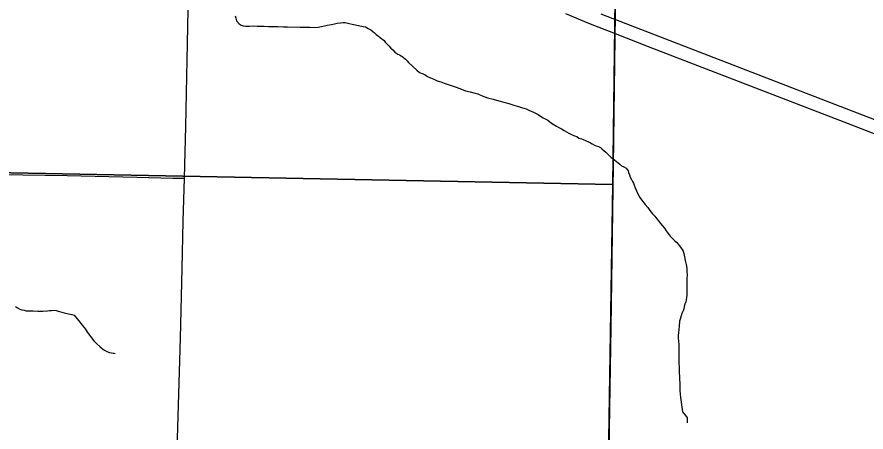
# Model space of a CAD drawing. Extents: x 1587405 to 1714697, y 1028970 to 1155083.
# Drawn here: x 1695136 to 1700142, y 1079266 to 1081711 of the extents above; entities that cross this region are included whole.
import ezdxf

# ---------------------------------------------------------------- set-up
doc = ezdxf.new("R2010")
doc.units = 0
for name, color, linetype in [('GM_X_County_Road', 7, 'Continuous'), ('GM_X_Minor_River', 7, 'Continuous'), ('GM_X_Section', 7, 'Continuous'), ('GM_X_State_Route', 7, 'Continuous'), ('GM_X_Township_Road', 7, 'Continuous')]:
    doc.layers.add(name, color=color, linetype=linetype)

msp = doc.modelspace()

# ---------------------------------------------------------------- linework, layer by layer
at = {"layer": 'GM_X_County_Road'}
for points in [[(1696122.9, 1080762.8), (1696130.6, 1081065.7), (1696140, 1081459.5), (1696145.7, 1081751.5)], [(1696037, 1077329.5), (1696047.2, 1077753), (1696050.7, 1077966.4), (1696060.4, 1078393), (1696070, 1078836.2), (1696093.1, 1079556.2), (1696100.3, 1079818.6), (1696109.4, 1080228.9), (1696116.3, 1080507.8), (1696122.9, 1080762.8)]]:
    msp.add_lwpolyline(points, dxfattribs=at)
at = {"layer": 'GM_X_Minor_River'}
for points in [[(1696422.2, 1081717.8), (1696426, 1081703.7), (1696429.9, 1081689.6), (1696445.7, 1081671.4), (1696457.6, 1081663.2), (1696469.6, 1081659.1), (1696483.6, 1081656.9), (1696507.6, 1081656.6), (1696529.7, 1081658.4), (1696551.7, 1081658.1), (1696571.8, 1081657.9), (1696593.8, 1081657.6), (1696619.8, 1081655.3), (1696645.8, 1081655), (1696673.9, 1081654.7), (1696707.9, 1081654.3), (1696730, 1081654), (1696806.1, 1081651.1), (1696834.1, 1081650.8), (1696864.2, 1081650.4), (1696890.2, 1081650.1), (1696912.3, 1081651.9), (1696932.3, 1081655.7), (1696948.4, 1081659.5), (1696964.5, 1081663.3), (1696990.6, 1081667), (1697008.7, 1081670.8), (1697024.7, 1081674.6), (1697042.8, 1081676.4), (1697056.8, 1081678.3), (1697070.9, 1081678.1), (1697094.8, 1081673.8), (1697112.8, 1081669.6), (1697132.8, 1081665.3), (1697156.8, 1081659), (1697176.8, 1081654.8), (1697190.8, 1081652.6), (1697206.7, 1081644.4), (1697222.6, 1081636.2)], [(1697222.6, 1081636.2), (1697234.5, 1081626.1), (1697244.4, 1081617.9), (1697254.3, 1081607.8), (1697268.2, 1081597.6), (1697278.2, 1081591.4), (1697288.1, 1081583.3), (1697300, 1081573.1), (1697305.9, 1081563.1), (1697315.8, 1081552.9), (1697327.7, 1081540.7), (1697339.5, 1081528.6), (1697351.4, 1081518.4), (1697363.3, 1081504.2), (1697381.2, 1081492), (1697391.1, 1081487.9), (1697401.1, 1081481.7), (1697413, 1081475.6), (1697426.9, 1081463.4), (1697436.8, 1081453.2), (1697444.7, 1081443.1), (1697494.2, 1081398.4), (1697510.1, 1081384.2), (1697530, 1081375.9), (1697542, 1081369.8), (1697555.9, 1081361.6), (1697573.8, 1081353.4), (1697593.8, 1081345.1), (1697613.7, 1081334.9), (1697635.7, 1081328.6), (1697655.6, 1081322.3), (1697677.5, 1081314.1), (1697701.5, 1081305.8), (1697725.4, 1081297.5), (1697757.4, 1081287.1), (1697781.3, 1081276.8), (1697807.3, 1081270.4), (1697829.2, 1081264.2), (1697853.2, 1081257.9), (1697879.1, 1081247.5), (1697911, 1081235.1), (1697943, 1081226.7), (1697976.9, 1081218.3), (1698006.9, 1081209.9), (1698036.8, 1081201.6), (1698064.8, 1081191.2), (1698092.7, 1081184.9), (1698116.7, 1081176.6), (1698138.6, 1081170.3), (1698158.5, 1081160), (1698180.5, 1081149.8), (1698196.4, 1081143.6), (1698208.4, 1081137.4), (1698222.3, 1081127.2), (1698238.2, 1081117), (1698254.1, 1081108.8), (1698266, 1081102.6), (1698287.9, 1081086.3), (1698317.7, 1081067.9), (1698331.6, 1081059.8), (1698345.6, 1081051.6), (1698361.5, 1081043.4), (1698389.3, 1081027), (1698405.3, 1081018.8), (1698423.2, 1081010.6), (1698437.2, 1081006.4), (1698449.1, 1080998.2), (1698465.1, 1080994), (1698475.1, 1080989.9), (1698504.9, 1080975.5), (1698516.9, 1080969.3), (1698526.8, 1080963.2), (1698540.8, 1080957), (1698550.7, 1080952.9), (1698564.7, 1080948.7), (1698576.7, 1080942.6), (1698586.6, 1080932.4), (1698596.5, 1080924.3), (1698608.4, 1080914.1), (1698622.3, 1080901.9), (1698640.1, 1080883.7), (1698650, 1080877.6), (1698661.9, 1080867.4), (1698679.8, 1080853.1), (1698689.7, 1080845), (1698699.6, 1080834.9), (1698713.5, 1080828.7), (1698727.5, 1080820.5), (1698739.3, 1080804.3), (1698741.2, 1080794.3), (1698747.1, 1080782.2), (1698750.9, 1080768.1), (1698758.7, 1080754), (1698764.6, 1080741.9), (1698770.5, 1080731.8), (1698774.3, 1080719.7), (1698780.2, 1080705.6), (1698788, 1080687.5), (1698795.8, 1080669.3), (1698807.5, 1080647.1), (1698823.3, 1080626.9)], [(1698823.3, 1080626.9), (1698839.1, 1080606.6), (1698854.9, 1080588.4), (1698866.7, 1080572.2), (1698882.5, 1080552), (1698896.4, 1080537.8), (1698908.2, 1080521.6), (1698918.1, 1080509.5), (1698929.9, 1080495.3), (1698941.8, 1080481.1), (1698953.6, 1080466.9), (1698963.5, 1080450.8), (1698975.3, 1080436.6), (1698987.1, 1080420.4), (1698999, 1080408.3), (1699014.9, 1080392), (1699026.8, 1080381.9), (1699036.6, 1080371.7), (1699058.3, 1080341.4), (1699064.2, 1080331.3), (1699068.1, 1080317.2), (1699071.8, 1080299.1), (1699075.6, 1080277), (1699081.3, 1080252.9), (1699085, 1080230.8), (1699084.8, 1080212.8), (1699086.6, 1080192.7), (1699086.3, 1080168.6), (1699086.1, 1080148.6), (1699085.8, 1080126.5), (1699085.6, 1080112.5), (1699085.5, 1080102.5), (1699085.3, 1080086.4), (1699085.2, 1080072.4), (1699083, 1080058.4), (1699080.8, 1080042.4), (1699078.7, 1080032.4), (1699074.5, 1080020.4), (1699070.3, 1080006.4), (1699068.2, 1079992.4), (1699064, 1079980.4), (1699055.8, 1079964.5), (1699051.6, 1079950.5), (1699047.5, 1079936.5), (1699043.2, 1079918.5), (1699040.9, 1079890.5), (1699038.7, 1079870.4), (1699036.4, 1079850.4), (1699034.2, 1079834.4), (1699034, 1079820.4), (1699035.8, 1079802.3), (1699037.6, 1079782.2), (1699037.4, 1079764.2), (1699039.2, 1079744.1), (1699038.9, 1079722.1), (1699038.6, 1079702), (1699038.4, 1079677.9), (1699039.9, 1079641.8), (1699039.6, 1079615.8), (1699041.4, 1079593.7), (1699043.1, 1079573.6), (1699044.9, 1079555.6), (1699044.7, 1079535.5), (1699044.4, 1079511.5), (1699046.1, 1079489.4), (1699047.9, 1079469.3), (1699060.9, 1079384.9), (1699076.7, 1079362.7), (1699086.5, 1079350.6), (1699088.3, 1079334.5), (1699088.3, 1079330.5), (1699088.2, 1079320.4)], [(1695127.5, 1080006.6), (1695139.5, 1079998.4), (1695153.4, 1079990.3), (1695165.4, 1079986.1), (1695177.4, 1079984), (1695187.3, 1079979.8), (1695231.4, 1079979.3), (1695259.4, 1079979), (1695287.5, 1079978.7), (1695315.6, 1079980.3), (1695327.6, 1079982.2), (1695339.6, 1079982.1), (1695353.7, 1079983.9), (1695367.7, 1079981.7), (1695387.6, 1079975.5), (1695413.6, 1079969.2), (1695439.6, 1079962.8), (1695459.5, 1079958.6), (1695473.5, 1079954.4), (1695489.3, 1079934.2), (1695501.2, 1079922), (1695515, 1079903.8), (1695530.8, 1079883.6), (1695540.6, 1079871.4), (1695552.4, 1079853.2), (1695570.2, 1079829), (1695589.9, 1079802.7), (1695607.7, 1079786.4), (1695623.6, 1079770.2), (1695639.4, 1079756)], [(1695639.4, 1079756), (1695651.4, 1079747.8), (1695665.3, 1079741.6), (1695681.3, 1079735.4), (1695693.3, 1079733.3), (1695703.2, 1079731.2), (1695707.2, 1079731.1), (1695715.2, 1079729)]]:
    msp.add_lwpolyline(points, dxfattribs=at)
at = {"layer": 'GM_X_Section'}
for points in [[(1693673.6, 1086101.2), (1698714, 1086017.3), (1698647.4, 1080724.6), (1693579.2, 1080822.9)], [(1693579.2, 1080822.9), (1698647.4, 1080724.6), (1698565.2, 1075474.2), (1693474.6, 1075522.7)]]:
    msp.add_lwpolyline(points, close=True, dxfattribs=at)
at = {"layer": 'GM_X_State_Route'}
for points in [[(1698369.1, 1081731.3), (1698505.5, 1081675.1), (1698662.8, 1081613.6), (1698857, 1081537.7), (1699438.7, 1081313.1), (1700036, 1081083.1), (1700540.9, 1080887.5)], [(1698579, 1081729.2), (1698648.3, 1081702.5), (1698664, 1081696.5), (1699987.7, 1081185.8), (1700814.7, 1080867.1)]]:
    msp.add_lwpolyline(points, dxfattribs=at)
at = {"layer": 'GM_X_Township_Road'}
for points in [[(1698664, 1081696.5), (1698664.7, 1081741.5), (1698666.3, 1081790.7), (1698686.3, 1083101.3), (1698694.7, 1083542.3), (1698697.4, 1083900.3), (1698697.9, 1084015.4)], [(1698662.8, 1081613.6), (1698664, 1081696.5)], [(1698591.9, 1076978.3), (1698593.4, 1077009.1), (1698594.1, 1077025.5), (1698603.9, 1077633.3), (1698632.4, 1079407.5), (1698640.1, 1079883.9), (1698653.8, 1080835.9), (1698662.5, 1081589.8), (1698662.8, 1081613.6)], [(1692355.7, 1080849), (1692808.7, 1080832.5), (1693054.7, 1080824.7), (1693234.9, 1080818.6), (1693825.2, 1080807.8), (1694235.1, 1080798.9), (1694907.4, 1080785.6), (1695432.2, 1080778.3), (1695842.1, 1080768.6), (1696055.1, 1080762.6), (1696122.9, 1080762.8)]]:
    msp.add_lwpolyline(points, dxfattribs=at)

doc.saveas('drawing.dxf')
